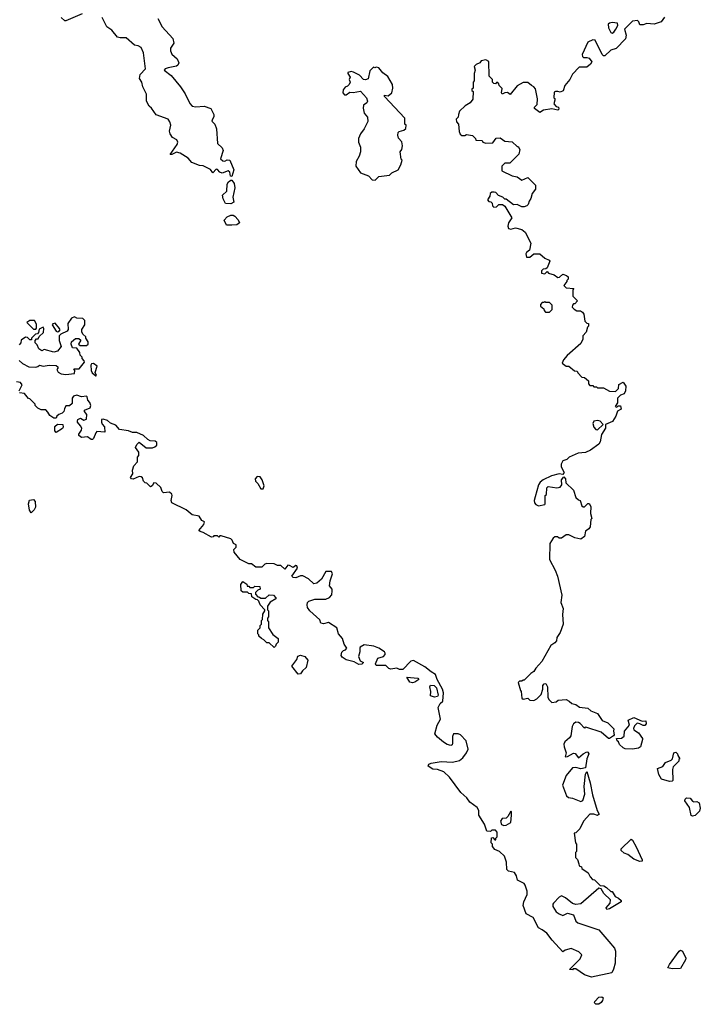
# Model space of a CAD drawing. Extents: x 2106670 to 2323771, y 35271 to 224896.
# Tile 330 of 419: x 2264751 to 2270409, y 167242 to 175434. Entities that reach past the tile are written whole.
import ezdxf

# ---------------------------------------------------------------- set-up
doc = ezdxf.new("R2010")
doc.units = 0

msp = doc.modelspace()

# ---------------------------------------------------------------- linework, layer by layer
at = {"layer": '0CON20XD'}
for points in [[(2265268.8, 175481.2), (2265135, 175424.5), (2265125, 175425.6), (2265095, 175453.3)], [(2265898.8, 175445), (2265935.7, 175375.7), (2266025, 175276.2), (2266030.9, 175239.1), (2266004.5, 175195.5), (2266004.3, 175175), (2266015.6, 175145.6), (2266058.8, 175108.8), (2266073.8, 175075), (2266066.7, 175055), (2266055, 175046.7), (2265985, 175033.3), (2265960, 175025), (2265953, 175013), (2266010, 174970), (2266087.5, 174875), (2266126, 174816), (2266165.8, 174735.8), (2266184.2, 174714.2), (2266215, 174709.2), (2266285, 174713.1), (2266340, 174695), (2266366, 174645), (2266363.9, 174626.1), (2266352.5, 174605), (2266348.3, 174588.3), (2266373.6, 174563.6), (2266385.9, 174525.9), (2266393.8, 174405), (2266435, 174367.5), (2266443.3, 174345), (2266420, 174275), (2266438.3, 174258.3), (2266455, 174257.5), (2266475, 174266.7), (2266497.5, 174265), (2266531.2, 174185), (2266515, 174130), (2266503, 174133), (2266496.7, 174165), (2266485, 174176.2), (2266435, 174156), (2266415, 174166), (2266395, 174188.8), (2266385, 174190), (2266355, 174160), (2266337.7, 174187.7), (2266275, 174218.8), (2266245, 174220.5), (2266180.8, 174245), (2266151.4, 174281.4), (2266085, 174323.5), (2266055, 174330.8), (2266015, 174311.2), (2266001.7, 174311.7), (2266058.8, 174395), (2266065.7, 174415), (2266056, 174435), (2266021.2, 174455), (2266000.8, 174485), (2265995.8, 174505), (2266006, 174556), (2266000, 174585), (2265985, 174606.2), (2265885, 174642.5), (2265846.9, 174696.9), (2265827.1, 174715), (2265806, 174755), (2265804.4, 174775.6), (2265804.3, 174815), (2265773.5, 174875), (2265765.3, 174915.3), (2265745.5, 174945), (2265752.2, 174977.8), (2265797.5, 175025), (2265779.3, 175159.3), (2265761.8, 175201.8), (2265736.2, 175216.2), (2265705, 175220.5), (2265635, 175281.9), (2265585, 175281.5), (2265565, 175289.4), (2265515.8, 175345.8), (2265475.6, 175375), (2265435, 175452.1)], [(2270110, 175455), (2270083, 175417), (2270025, 175397.5), (2269965, 175402.5), (2269935, 175390), (2269905, 175390), (2269897, 175417), (2269887, 175427), (2269845, 175422.5), (2269780, 175355), (2269792.5, 175305), (2269787.5, 175275), (2269710, 175195), (2269665, 175180), (2269615, 175132.5), (2269603.3, 175133.3), (2269593.8, 175143.8), (2269535, 175263.3), (2269515, 175266), (2269474.3, 175245.7), (2269427.5, 175145), (2269428.3, 175128.3), (2269438.3, 175118.3), (2269465, 175120), (2269483.6, 175113.6), (2269507, 175083), (2269496.4, 175063.6), (2269465, 175037.5), (2269401.7, 175038.3), (2269345, 174980), (2269323, 174937), (2269283, 174887), (2269269.3, 174840.7), (2269245, 174830), (2269225, 174837.5), (2269205, 174837.5), (2269195, 174830), (2269190, 174785), (2269198.3, 174778.3), (2269200, 174765), (2269192.5, 174735), (2269211.7, 174711.7), (2269230, 174705), (2269231.7, 174688.3), (2269225, 174680), (2269175, 174692.5), (2269105, 174680), (2269075, 174662.5), (2269030, 174695), (2269030, 174705), (2269052, 174728), (2269055.9, 174775.9), (2269037.7, 174857.7), (2269025.8, 174875.8), (2269005.8, 174885.8), (2268975, 174910), (2268935, 174910), (2268887.1, 174882.9), (2268827.5, 174812.5), (2268805, 174826.7), (2268783.6, 174826.4), (2268763, 174813), (2268757.5, 174825), (2268761.7, 174861.7), (2268737.5, 174885), (2268735, 174900), (2268725, 174910), (2268715, 174910), (2268705, 174900), (2268691.7, 174901.7), (2268680, 174915), (2268680, 174935), (2268653, 174963), (2268650, 175085), (2268625, 175100), (2268588.3, 175091.7), (2268576.4, 175073.6), (2268545, 175060), (2268530, 175045), (2268537.5, 175015), (2268530, 174985), (2268530, 174925), (2268520, 174915), (2268520, 174865), (2268510, 174855), (2268510, 174845), (2268520, 174835), (2268517, 174773), (2268496.7, 174743.3), (2268453.6, 174716.4), (2268407.5, 174672.5), (2268397.5, 174645), (2268397, 174623), (2268380, 174605), (2268383.3, 174583.3), (2268400, 174565), (2268403, 174503), (2268411.7, 174481.7), (2268425, 174470), (2268451.7, 174471.7), (2268465, 174480), (2268515, 174470), (2268540, 174445), (2268541.7, 174431.7), (2268595, 174430), (2268600, 174415), (2268625, 174407.5), (2268685, 174410), (2268713, 174447), (2268745, 174450), (2268783, 174423), (2268845, 174416.7), (2268885, 174380), (2268895, 174377.5), (2268907.5, 174355), (2268900, 174315), (2268825, 174240), (2268785, 174240), (2268760, 174215), (2268760, 174175), (2268844.1, 174134.1), (2268885.9, 174125.9), (2268925, 174100), (2268975, 174120), (2269038.3, 174058.3), (2269037.5, 174025), (2269011.2, 173988.8), (2269000, 173945), (2268987.5, 173925)], [(2269675, 175322.5), (2269689.3, 175330.7), (2269707.5, 175355), (2269722.5, 175385), (2269720, 175405), (2269675, 175411.2), (2269654.2, 175405.8), (2269644.1, 175395.9), (2269646.2, 175365), (2269665, 175327.5), (2269675, 175322.5)], [(2267705, 174100), (2267735, 174130), (2267825, 174140), (2267845, 174160), (2267896.4, 174183.6), (2267920, 174225), (2267930, 174265), (2267923, 174273), (2267912.5, 174335), (2267928.8, 174355), (2267932, 174385), (2267927, 174417), (2267899.3, 174449.3), (2267893, 174473), (2267897.5, 174495), (2267906.1, 174503.9), (2267944, 174516), (2267961.7, 174528.3), (2267962.5, 174555), (2267953.8, 174565), (2267953.8, 174613.8), (2267782.5, 174795), (2267783, 174807), (2267815, 174801.2), (2267843.8, 174825), (2267853.8, 174865), (2267848.8, 174895), (2267811.7, 174961.7), (2267770.3, 174990.3), (2267735, 175032.5), (2267715, 175037.5), (2267702.5, 175032.5), (2267691.7, 175038.3), (2267661.7, 175008.3), (2267647, 174943), (2267625, 174932.5), (2267610, 174935), (2267575, 174972.5), (2267525, 174996.7), (2267505, 175002.5), (2267480, 174995), (2267480, 174985), (2267497.5, 174955), (2267490, 174935), (2267497, 174913), (2267490, 174895), (2267475, 174880), (2267456.7, 174873.3), (2267439.3, 174850.7), (2267437.1, 174825), (2267449.8, 174809.8), (2267465, 174807.9), (2267495, 174831.2), (2267521.7, 174828.3), (2267585, 174840), (2267632.5, 174785), (2267642.5, 174755), (2267637.7, 174742.3), (2267607.8, 174722.2), (2267605, 174697.5), (2267613.3, 174655), (2267641.7, 174621.7), (2267643.9, 174586.1), (2267613.8, 174525), (2267583.3, 174485), (2267566.7, 174445), (2267566.7, 174415), (2267583.6, 174373.6), (2267583.8, 174335), (2267571.7, 174298.3), (2267546.7, 174255), (2267546.4, 174216.4), (2267585, 174160), (2267650, 174135), (2267681.7, 174101.7), (2267705, 174100)], [(2266505, 173902.5), (2266462.5, 173905), (2266442.7, 173942.7), (2266436.4, 173973.6), (2266472.5, 174007.5), (2266476.7, 174065), (2266487.5, 174085), (2266505, 174100), (2266515, 174100), (2266535, 174070), (2266538.8, 174035), (2266522.5, 173957.5), (2266530, 173915), (2266505, 173902.5)], [(2268987.5, 173925), (2268977.5, 173895), (2268966.1, 173883.9), (2268945, 173877.5), (2268925, 173877.5), (2268886.4, 173896.4), (2268855, 173892.5), (2268795, 173940), (2268785, 173940), (2268768.3, 173958.3), (2268731.7, 173971.7), (2268710, 173995), (2268695, 174000), (2268675, 174000), (2268661.7, 173988.3), (2268660, 173965), (2268640, 173935), (2268651.7, 173921.7), (2268668.3, 173918.3), (2268677.5, 173907.5), (2268680, 173885), (2268693.6, 173873.6), (2268715, 173877.5), (2268735, 173897.5), (2268765, 173897.5), (2268783, 173883), (2268842.5, 173785), (2268813.8, 173745), (2268808, 173715), (2268815, 173696.7), (2268835, 173691.2), (2268873, 173703), (2268925, 173687.5), (2268952.5, 173665), (2269000, 173575), (2268990, 173515), (2268965, 173497.5), (2268959.6, 173485), (2268965, 173457.5), (2268992.4, 173457.6), (2269025, 173486.2), (2269075, 173486.7), (2269115, 173450), (2269153, 173433), (2269157.5, 173425), (2269135, 173370), (2269125, 173360), (2269101.7, 173358.3), (2269090, 173345), (2269090, 173325), (2269115, 173320), (2269135, 173340), (2269146.4, 173326.4), (2269195, 173310), (2269225, 173288), (2269238.6, 173291.4), (2269265, 173316.7), (2269297, 173307), (2269310, 173295), (2269310, 173275), (2269300, 173265), (2269300, 173255), (2269273, 173223), (2269293, 173203), (2269358.3, 173198.3), (2269350, 173185), (2269350, 173135), (2269387.5, 173095), (2269365, 173070), (2269355, 173070), (2269345, 173060), (2269343, 173043), (2269360, 173025), (2269383, 173013), (2269411.7, 173011.7), (2269429.3, 172999.3), (2269440, 172985), (2269450, 172925), (2269465, 172910), (2269480, 172905), (2269480, 172885), (2269470, 172875), (2269460, 172835), (2269432.5, 172805), (2269432.5, 172775), (2269415, 172740), (2269300.7, 172639.3), (2269272.5, 172605), (2269260, 172575), (2269295, 172552.5), (2269315, 172550), (2269363, 172513), (2269385, 172510), (2269390, 172495), (2269425, 172460), (2269447, 172457), (2269478.3, 172428.3), (2269480, 172405), (2269491.7, 172391.7), (2269515, 172390), (2269525, 172380), (2269545, 172380), (2269555, 172370), (2269605, 172370), (2269653, 172343), (2269705, 172340), (2269730, 172365), (2269731.7, 172398.3), (2269768.3, 172418.3), (2269790, 172385), (2269787.5, 172345), (2269775, 172322.5), (2269745, 172310), (2269720, 172285), (2269720, 172245), (2269700, 172215), (2269715, 172210), (2269725, 172220), (2269745, 172220), (2269750, 172195), (2269721.7, 172178.3), (2269707.5, 172135), (2269679.3, 172090.7), (2269620, 172065), (2269620, 172035), (2269588.3, 171981.7), (2269577, 171923), (2269565, 171901.2), (2269495, 171853.8), (2269455, 171834), (2269393.6, 171826.4), (2269320, 171795), (2269300, 171775), (2269267, 171763), (2269252.5, 171735), (2269252.5, 171715), (2269277, 171667), (2269275, 171660), (2269265, 171650), (2269235, 171656), (2269171.2, 171638.8), (2269103.3, 171605), (2269077.5, 171585), (2269062.5, 171565), (2269036.7, 171465), (2269028.8, 171435), (2269031.2, 171415), (2269041.2, 171401.2), (2269065, 171390), (2269115, 171400), (2269120, 171405), (2269120, 171475), (2269130, 171485), (2269131.7, 171538.3), (2269145, 171550), (2269215, 171540), (2269244.2, 171545.8), (2269257.5, 171565), (2269256.2, 171605), (2269275, 171630), (2269287.5, 171615), (2269291.7, 171581.7), (2269355, 171520), (2269375, 171460), (2269395, 171440), (2269410, 171435), (2269425, 171390), (2269435, 171380), (2269445, 171380), (2269475, 171410), (2269485, 171410), (2269497.5, 171385), (2269496.7, 171325), (2269507.5, 171285), (2269500, 171275), (2269493.3, 171215), (2269481.7, 171198.3), (2269455, 171180), (2269446.4, 171133.6), (2269415, 171112.5), (2269365, 171122.5), (2269315, 171147.5), (2269295, 171147.5), (2269255, 171120), (2269235, 171120), (2269221.7, 171131.7), (2269198.3, 171131.7), (2269185, 171120), (2269157.5, 171075), (2269153.9, 170943.9), (2269202.5, 170855), (2269222.5, 170805), (2269257.5, 170645), (2269250, 170585), (2269267.5, 170535), (2269263.8, 170485), (2269268.8, 170405), (2269243.6, 170336.4), (2269217.5, 170295), (2269212.5, 170265), (2269200.7, 170249.3), (2269165, 170227.5), (2269092.5, 170095), (2269040.7, 170039.3), (2269025, 170010), (2269000, 169995), (2268945, 169940), (2268935, 169940), (2268925, 169930), (2268905, 169930), (2268895, 169920), (2268913, 169853), (2268920, 169845), (2268925, 169790), (2268935, 169780), (2268975, 169790), (2268993, 169773), (2269025, 169770), (2269050, 169785), (2269085, 169820), (2269100, 169865), (2269100, 169895), (2269111.7, 169908.3), (2269125, 169910), (2269137.5, 169885), (2269142.5, 169795), (2269152.5, 169775), (2269175, 169752.5), (2269211.7, 169758.3), (2269228.3, 169771.7), (2269295, 169777.5), (2269320, 169765), (2269340, 169745), (2269375, 169737.5), (2269405, 169713.3), (2269475, 169707.5), (2269500, 169685), (2269553, 169663), (2269593.6, 169603.6), (2269640, 169585), (2269690, 169535), (2269686.7, 169515), (2269692.5, 169485), (2269687.5, 169475), (2269655, 169453.8), (2269645, 169453.3), (2269585, 169506.7), (2269465, 169546.7), (2269453, 169547), (2269445, 169540), (2269409.4, 169579.4), (2269395, 169588), (2269375, 169589.4), (2269354, 169576), (2269342.5, 169555), (2269332.5, 169475), (2269321.9, 169458.1), (2269283.8, 169426.2), (2269275.6, 169405.6), (2269276.2, 169385), (2269294.2, 169335), (2269285, 169300), (2269305, 169303.8), (2269355, 169332.5), (2269368.3, 169328.3), (2269395, 169292.5), (2269435, 169327.5), (2269465, 169342.5), (2269475, 169340), (2269482.5, 169325), (2269466.7, 169283.3), (2269455, 169210), (2269415, 169202.5), (2269375, 169212.5), (2269345, 169210), (2269293, 169147), (2269262.5, 169065), (2269297.5, 168977.5), (2269313, 168963), (2269345, 168957.5), (2269415, 168930), (2269433.3, 168936.7), (2269449.6, 168990.5), (2269444, 169055), (2269453.6, 169156.4), (2269465, 169180), (2269493.3, 169085), (2269513.3, 168985), (2269552.5, 168855), (2269567.5, 168825), (2269555, 168813.3), (2269525, 168823.3), (2269490, 168825), (2269437.5, 168765), (2269408.3, 168701.7), (2269375, 168670), (2269360, 168665), (2269370, 168585), (2269380, 168575), (2269380, 168515), (2269370, 168505), (2269370, 168465), (2269387, 168447), (2269398.3, 168411.7), (2269402.5, 168395), (2269420, 168385), (2269423.6, 168373.6), (2269476.4, 168336.4), (2269493, 168303), (2269511.7, 168281.7), (2269528.3, 168278.3), (2269575, 168230), (2269607, 168227), (2269630, 168215), (2269665, 168180), (2269675, 168180), (2269700, 168140), (2269730, 168125), (2269750, 168105), (2269750, 168095), (2269655, 168037.5), (2269631.4, 168031.4), (2269626.2, 168045), (2269658.8, 168085), (2269661.7, 168111.7), (2269606.2, 168165), (2269585, 168202.5), (2269565, 168210), (2269415, 168079.2), (2269375, 168072), (2269345, 168080), (2269287.3, 168127.3), (2269255, 168144), (2269235, 168134), (2269188, 168085), (2269182, 168075), (2269184.2, 168055), (2269211.5, 168011.5), (2269234.5, 167994.5), (2269265, 167982.5), (2269305, 168001.2), (2269355, 167986.7), (2269374.5, 167935), (2269390, 167920), (2269565, 167861.4), (2269649.2, 167765), (2269695, 167710), (2269704, 167685), (2269702, 167585), (2269688, 167535), (2269672.5, 167505), (2269505, 167468.8), (2269446.4, 167486.4), (2269375, 167537.5), (2269352.5, 167537.5), (2269345, 167530), (2269321.7, 167531.7), (2269409.6, 167620.4), (2269424, 167655), (2269398.3, 167678.3), (2269335, 167705.8), (2269286.2, 167693.8), (2269265, 167680), (2269177.5, 167775), (2269133, 167833), (2269095, 167863.3), (2269065, 167877.5), (2269020, 167965), (2268960, 167995), (2268937.5, 168065), (2268942.5, 168095), (2268970, 168155), (2268968.8, 168185), (2268953.6, 168233.6), (2268945, 168247.5), (2268890, 168275), (2268881.7, 168311.7), (2268865, 168340), (2268815, 168350), (2268800, 168365), (2268797.5, 168425), (2268780, 168475), (2268740, 168515), (2268701.7, 168531.7), (2268680, 168555), (2268680, 168575), (2268670, 168585), (2268671.7, 168628.3), (2268685, 168630), (2268701.7, 168611.7), (2268708.3, 168611.7), (2268710, 168625), (2268720, 168635), (2268720, 168675), (2268705, 168690), (2268675, 168690), (2268665, 168680), (2268635, 168682.5), (2268615, 168740), (2268567.5, 168815), (2268567.5, 168855), (2268555, 168880), (2268493.6, 168923.6), (2268469.3, 168959.3), (2268417.5, 169005), (2268323, 169133), (2268276.1, 169176.1), (2268225, 169196.7), (2268185, 169197.5), (2268147.5, 169225), (2268150.7, 169239.3), (2268172.3, 169247.7), (2268255, 169261.2), (2268347.7, 169257.7), (2268407.9, 169272.1), (2268435, 169293.3), (2268466.2, 169335), (2268480, 169365), (2268463.3, 169435), (2268415, 169483.8), (2268395, 169493.8), (2268356.7, 169493.3), (2268348.3, 169471.7), (2268348.8, 169415), (2268345, 169402.5), (2268335, 169396.7), (2268304.1, 169404.1), (2268275, 169422.5), (2268223.6, 169463.6), (2268203, 169493), (2268222.5, 169565), (2268250, 169615), (2268228.3, 169711.7), (2268245, 169743.8), (2268269.2, 169765), (2268273.1, 169835), (2268266.4, 169865), (2268220.7, 169945), (2268207.9, 169985), (2268171.4, 170008.6), (2268119.7, 170049.7), (2268025, 170101.9), (2268002.1, 170097.9), (2267935, 170027.5), (2267908.3, 170028.3), (2267885, 170040), (2267835, 170030), (2267820, 170035), (2267795, 170060), (2267715, 170060), (2267710, 170075), (2267727, 170123), (2267775, 170136.2), (2267788.1, 170151.9), (2267789.2, 170165), (2267783.3, 170175), (2267735.5, 170205.5), (2267695, 170222.5), (2267615, 170232), (2267582.5, 170215), (2267577.5, 170205), (2267578.8, 170175), (2267566, 170135), (2267580.3, 170100.3), (2267610, 170085), (2267595, 170072.5), (2267570.7, 170070.7), (2267531.7, 170091.7), (2267465, 170107.5), (2267430.7, 170130.7), (2267423.3, 170145), (2267429.3, 170170.7), (2267442.5, 170185), (2267459.3, 170190.7), (2267470, 170205), (2267447.3, 170237.3), (2267434.2, 170285), (2267400, 170325), (2267387.5, 170375), (2267319.3, 170419.3), (2267275, 170406.7), (2267255, 170412.5), (2267245, 170440), (2267163.3, 170515), (2267143.3, 170545), (2267140, 170565), (2267142.5, 170585), (2267155, 170597.5), (2267205, 170612.5), (2267296.4, 170613.6), (2267325, 170627.5), (2267345, 170650), (2267348.3, 170681.7)], [(2266515, 173723.3), (2266470, 173725), (2266450, 173765), (2266475, 173792.5), (2266505, 173807.5), (2266525, 173807.5), (2266539.3, 173799.3), (2266568.3, 173768.3), (2266577.5, 173745), (2266555, 173727.5), (2266515, 173723.3)], [(2269155, 173000), (2269177, 173023), (2269178.3, 173058.3), (2269155, 173080), (2269125, 173080), (2269115, 173090), (2269108.3, 173081.7), (2269095, 173080), (2269080, 173065), (2269081.7, 173051.7), (2269108.3, 173028.3), (2269110, 173015), (2269121.7, 173001.7), (2269155, 173000)], [(2264745, 172597.5), (2264775, 172572.5), (2264826.4, 172546.4), (2264886.1, 172543.9), (2264902.5, 172547.5), (2264915, 172560), (2264945, 172550), (2264995, 172560), (2265055, 172556.7), (2265067, 172547), (2265067.5, 172535), (2265060, 172525), (2265070.7, 172500.7), (2265095, 172486.7), (2265135, 172483.3), (2265205, 172490), (2265210, 172515), (2265201.7, 172528.3), (2265245, 172530), (2265290, 172585), (2265287, 172597), (2265270, 172615), (2265270, 172625), (2265253, 172643), (2265250, 172665), (2265225, 172700), (2265190, 172705), (2265177.5, 172735), (2265182.5, 172755), (2265215, 172782.5), (2265241.7, 172781.7), (2265258.3, 172768.3), (2265240, 172735), (2265253, 172723), (2265305, 172722.5), (2265320, 172735), (2265320, 172755), (2265300, 172785), (2265300, 172795), (2265277, 172817), (2265267, 172837), (2265266.7, 172855), (2265293.6, 172896.4), (2265292.5, 172932.5), (2265277, 172947), (2265225, 172951.2), (2265205, 172962.5), (2265180.7, 172949.3), (2265150, 172905), (2265153.3, 172855), (2265145, 172842.5), (2265091.7, 172818.3), (2265080, 172805), (2265080, 172765), (2265096.7, 172715), (2265065, 172677.5), (2265035, 172667.5), (2264955, 172690), (2264935, 172680), (2264910, 172695), (2264895, 172730), (2264880, 172745), (2264880, 172765), (2264891.7, 172778.3), (2264905, 172780), (2264911.7, 172798.3), (2264948.3, 172831.7), (2264952.5, 172865), (2264947, 172877), (2264911.7, 172858.3), (2264908.3, 172831.7), (2264898.3, 172821.7), (2264881.7, 172818.3), (2264850, 172785), (2264848.3, 172771.7), (2264835, 172770), (2264815, 172790), (2264798.3, 172791.7), (2264761.7, 172768.3), (2264760, 172745), (2264745, 172730)], [(2264885, 172860), (2264891.7, 172868.3), (2264891.7, 172901.7), (2264875, 172930), (2264835, 172930), (2264810, 172915), (2264865, 172860), (2264885, 172860)], [(2265065, 172837.5), (2265075, 172840), (2265087, 172853), (2265082.5, 172865), (2265045, 172908.8), (2265027, 172903), (2265020, 172895), (2265053.6, 172843.6), (2265065, 172837.5)], [(2265385, 172470), (2265388, 172475), (2265378.3, 172498.3), (2265395, 172550), (2265365, 172572.5), (2265348.3, 172571.7), (2265341.2, 172558.8), (2265344.4, 172515), (2265354.6, 172494.6), (2265385, 172470)], [(2264746.7, 172345), (2264770.8, 172395), (2264756.2, 172416.2), (2264725, 172420.5)], [(2267348.3, 170681.7), (2267347.5, 170695), (2267327.5, 170725), (2267331.2, 170765), (2267350, 170825), (2267344.2, 170844.2), (2267295, 170842.5), (2267259.3, 170780.7), (2267220, 170745), (2267195, 170740), (2267153, 170783), (2267105, 170807.5), (2267085, 170806.7), (2267045, 170791.2), (2267025, 170793.8), (2267012.5, 170805), (2267059.5, 170870.5), (2267055, 170891.2), (2267045, 170893.3), (2267025, 170876.7), (2266995, 170893.3), (2266980, 170895), (2266955, 170863.3), (2266921.7, 170891.7), (2266893, 170893), (2266865, 170907.5), (2266805, 170910), (2266790, 170905), (2266765, 170880), (2266715, 170880), (2266677, 170907), (2266655, 170907.5), (2266583, 170943), (2266532.5, 171005), (2266530, 171025), (2266550, 171045), (2266550, 171065), (2266527, 171077), (2266516.7, 171105), (2266506.7, 171115), (2266425, 171140), (2266415, 171140), (2266405, 171130), (2266395, 171140), (2266365, 171140), (2266358.3, 171131.7), (2266345, 171130), (2266277, 171167), (2266250, 171175), (2266240, 171185), (2266282.5, 171235), (2266285.9, 171255.9), (2266265, 171267.5), (2266242.3, 171302.3), (2266185, 171313.3), (2266135, 171357.5), (2266015, 171414), (2266009.2, 171435), (2266018, 171475), (2266015, 171487.5), (2265995, 171503.3), (2265945, 171498), (2265935, 171507.5), (2265923, 171543), (2265885, 171577.5), (2265865, 171580), (2265852.5, 171555), (2265838.3, 171548.3), (2265808.3, 171578.3), (2265795, 171580), (2265780, 171595), (2265771.7, 171621.7), (2265761.7, 171631.7), (2265745, 171632.5), (2265695, 171610), (2265680, 171615), (2265672.5, 171625), (2265690, 171655), (2265687.5, 171685), (2265698.3, 171721.7), (2265730, 171755), (2265730, 171795), (2265741.7, 171808.3), (2265742.5, 171835), (2265712.5, 171875), (2265725, 171900), (2265745, 171920), (2265803, 171873), (2265855, 171872.5), (2265875, 171880), (2265890, 171895), (2265890, 171915), (2265878.3, 171928.3), (2265835, 171930), (2265815, 171940), (2265780, 171975), (2265725, 172000), (2265688.3, 171998.3), (2265655, 172013.3), (2265580, 172025), (2265550.7, 172060.7), (2265505, 172077.5), (2265480.7, 172100.7), (2265445, 172110), (2265431.7, 172108.3), (2265430, 172085), (2265435, 172070), (2265457, 172047), (2265458.3, 172001.7), (2265393, 172007), (2265383, 171997), (2265365, 171950), (2265355, 171942.5), (2265345, 171942.5), (2265315, 171962.5), (2265265, 171957.5), (2265242.5, 171975), (2265242.5, 171985), (2265265, 172020), (2265266.4, 172036.4), (2265257.5, 172055), (2265230, 172085), (2265230, 172095), (2265233.6, 172106.4), (2265255, 172120), (2265285, 172102.5), (2265305, 172110), (2265308.3, 172148.3), (2265290, 172175), (2265290, 172185), (2265336.4, 172203.6), (2265342.5, 172225), (2265335, 172250), (2265318.3, 172268.3), (2265312.5, 172295), (2265305, 172302.5), (2265265, 172297.5), (2265225, 172310.6), (2265198.8, 172301.2), (2265186.2, 172285), (2265188.3, 172241.7), (2265165, 172220), (2265135, 172220), (2265123, 172197), (2265117, 172173), (2265105, 172160), (2265075, 172150), (2265060, 172135), (2265055, 172120), (2265035, 172117.5), (2265000.7, 172140.7), (2264985, 172170), (2264967, 172187), (2264928.3, 172188.3), (2264901.7, 172201.7), (2264880, 172225), (2264880, 172235), (2264835, 172280), (2264823.3, 172283.3), (2264790, 172325), (2264750, 172330)], [(2269555, 172022.5), (2269600, 172065), (2269575, 172092.5), (2269555, 172100), (2269525, 172092.5), (2269516.7, 172075), (2269525, 172042.5), (2269540, 172025), (2269555, 172022.5)], [(2265055, 172000), (2265043, 172013), (2265041.7, 172048.3), (2265065, 172070), (2265110, 172065), (2265112.5, 172045), (2265106.4, 172033.6), (2265055, 172000)], [(2266775, 171530), (2266783.8, 171555), (2266766.8, 171606.8), (2266749.7, 171629.7), (2266725, 171632.5), (2266707.5, 171615), (2266710.8, 171595), (2266730, 171575), (2266755, 171530), (2266775, 171530)], [(2264845, 171332.5), (2264833.6, 171353.6), (2264823.6, 171406.4), (2264833.6, 171436.4), (2264865, 171442.5), (2264880, 171425), (2264883, 171377), (2264870, 171355), (2264845, 171332.5)], [(2266865, 170210), (2266825, 170250), (2266805, 170250), (2266780, 170275), (2266760, 170285), (2266740, 170305), (2266740, 170315), (2266730, 170325), (2266730, 170355), (2266750, 170375), (2266750, 170395), (2266760, 170405), (2266760, 170435), (2266770, 170445), (2266773, 170487), (2266790, 170515), (2266790, 170525), (2266750, 170565), (2266740, 170595), (2266728.3, 170608.3), (2266715, 170610), (2266681.7, 170631.7), (2266678.3, 170658.3), (2266655, 170660), (2266645, 170670), (2266605, 170670), (2266591.7, 170681.7), (2266590, 170735), (2266605, 170760), (2266638.3, 170738.3), (2266641.7, 170721.7), (2266655, 170720), (2266665, 170710), (2266695, 170710), (2266705, 170720), (2266748.3, 170718.3), (2266750, 170695), (2266731.7, 170688.3), (2266711.7, 170668.3), (2266710, 170655), (2266731.7, 170631.7), (2266745, 170630), (2266755, 170620), (2266795, 170620), (2266825, 170650), (2266860, 170645), (2266880, 170625), (2266880, 170615), (2266833.3, 170586.7), (2266810, 170555), (2266810, 170525), (2266820, 170515), (2266820, 170465), (2266810, 170455), (2266810, 170435), (2266820, 170425), (2266820, 170375), (2266855, 170320), (2266900, 170285), (2266900, 170255), (2266881.7, 170238.3), (2266878.3, 170221.7), (2266865, 170210)], [(2267065, 169990), (2267012.5, 170055), (2267055, 170110), (2267061.7, 170138.3), (2267085, 170147.5), (2267120, 170135), (2267147.5, 170105), (2267133.3, 170045), (2267102.3, 170017.7), (2267085, 169992.5), (2267065, 169990)], [(2268015, 169917.5), (2267995, 169922.5), (2267970, 169965), (2268060, 169955), (2268070, 169945), (2268035, 169923.3), (2268015, 169917.5)], [(2268198.3, 169798.3), (2268165, 169810), (2268170, 169845), (2268160, 169885), (2268165, 169897.5), (2268195, 169894), (2268216.2, 169876.2), (2268228.6, 169815), (2268225, 169803.3), (2268198.3, 169798.3)], [(2269845, 169364.4), (2269785, 169367.5), (2269768.8, 169375), (2269737.5, 169405), (2269730, 169425), (2269717.5, 169435), (2269712.5, 169455), (2269755, 169456.7), (2269775, 169472.5), (2269777.5, 169515), (2269821.2, 169565), (2269810, 169605), (2269855, 169627.5), (2269925, 169597.5), (2269955, 169600), (2269960, 169575), (2269947, 169563), (2269935, 169562.5), (2269907, 169577), (2269885, 169580), (2269861.7, 169558.3), (2269853.9, 169536.1), (2269856.7, 169525), (2269895, 169500), (2269927.5, 169455), (2269927.5, 169445), (2269912.5, 169385), (2269895, 169374), (2269845, 169364.4)], [(2270153.6, 169096.4), (2270086.7, 169115), (2270064, 169155), (2270052.5, 169205), (2270098.3, 169221.7), (2270120, 169255), (2270166.7, 169273.3), (2270177.5, 169285), (2270190, 169335), (2270205, 169340), (2270220, 169325), (2270221.7, 169311.7), (2270240, 169285), (2270231.7, 169278.3), (2270230, 169265), (2270183, 169217), (2270177.5, 169195), (2270180, 169105), (2270175, 169100), (2270153.6, 169096.4)], [(2270345, 168807.5), (2270333.3, 168813.3), (2270319.6, 168879.5), (2270280, 168935), (2270281.7, 168948.3), (2270295, 168960), (2270325, 168957.5), (2270345, 168932.5), (2270355, 168927.5), (2270379.3, 168929.3), (2270398.8, 168918.8), (2270408.8, 168875), (2270401.7, 168848.3), (2270365, 168812.5), (2270345, 168807.5)], [(2268775, 168730), (2268795, 168732.5), (2268832.5, 168755), (2268840, 168815), (2268840, 168845), (2268835, 168850), (2268810, 168805), (2268795, 168790), (2268763, 168787), (2268747.5, 168765), (2268757, 168737), (2268775, 168730)], [(2269905, 168431.2), (2269855, 168450), (2269805, 168490), (2269775, 168500), (2269751.7, 168521.7), (2269750, 168535), (2269833, 168617), (2269845, 168607.5), (2269875, 168553.3), (2269926.7, 168445), (2269925, 168432.5), (2269905, 168431.2)], [(2270175, 167537.5), (2270140, 167545), (2270153.8, 167575), (2270233.3, 167685), (2270245, 167692.5), (2270260, 167685), (2270287.5, 167625), (2270287, 167613), (2270245, 167540), (2270175, 167537.5)], [(2269565, 167242.5), (2269540, 167245), (2269530, 167255), (2269532.5, 167265), (2269565, 167302.5), (2269590, 167305), (2269600, 167295), (2269596.2, 167275), (2269585, 167257.5), (2269565, 167242.5)]]:
    msp.add_lwpolyline(points, dxfattribs=at)

doc.saveas('drawing.dxf')
